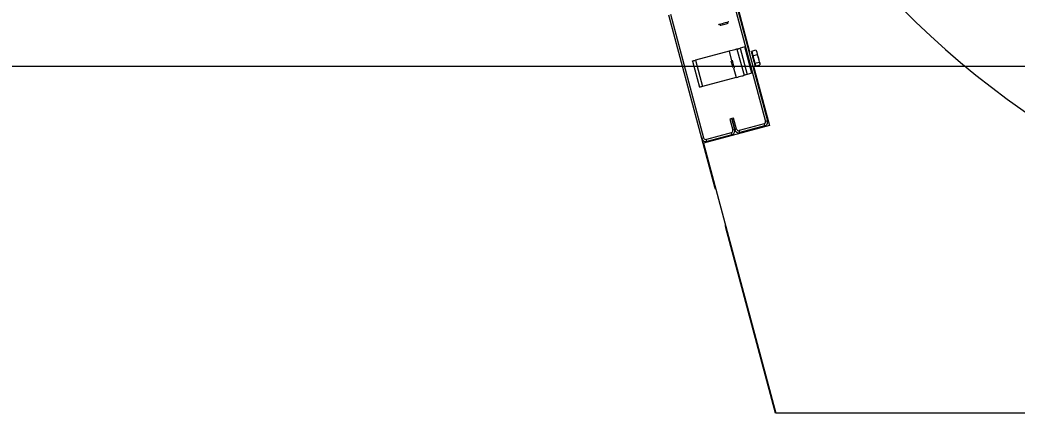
# Model space of a CAD drawing. Extents: x -264205 to -263659, y -1242401 to -1241986.
# Drawn here: x -263832.358 to -263831.661, y -1242088.199 to -1242087.925 of the extents above; entities that cross this region are included whole.
import ezdxf

# ---------------------------------------------------------------- set-up
doc = ezdxf.new("R2010")
doc.units = 0
doc.layers.add('HESCON_OSI_STAVBY_KFA', color=7, linetype='Continuous')
doc.layers.add('SITUACIA_DSP_2D', color=7, linetype='Continuous')

msp = doc.modelspace()

# ---------------------------------------------------------------- linework, layer by layer
at = {"layer": 'HESCON_OSI_STAVBY_KFA'}
msp.add_line((-263792.65279, -1242087.95724), (-263911.52279, -1242087.95724), dxfattribs=at)
at = {"layer": 'SITUACIA_DSP_2D'}
for p, q in [((-263831.96837, -1242087.49643), (-263831.84765, -1242087.94696)), ((-263831.85966, -1242087.90937), (-263831.83655, -1242087.99562)), ((-263831.85828, -1242087.909), (-263831.83517, -1242087.99525)), ((-263831.88105, -1242088.00755), (-263831.90417, -1242087.92129)), ((-263831.87968, -1242088.00718), (-263831.90279, -1242087.92092)), ((-263831.86369, -1242087.92643), (-263831.86468, -1242087.92669)), ((-263831.86289, -1242087.92621), (-263831.86369, -1242087.92643)), ((-263831.86234, -1242087.92607), (-263831.86289, -1242087.92621)), ((-263831.8621, -1242087.926), (-263831.86234, -1242087.92607)), ((-263831.86209, -1242087.926), (-263831.8621, -1242087.926)), ((-263831.86942, -1242087.92796), (-263831.86943, -1242087.92797)), ((-263831.86918, -1242087.9279), (-263831.86942, -1242087.92796)), ((-263831.86863, -1242087.92775), (-263831.86918, -1242087.9279)), ((-263831.86783, -1242087.92754), (-263831.86863, -1242087.92775)), ((-263831.86856, -1242087.92847), (-263831.86855, -1242087.92847)), ((-263831.86855, -1242087.92847), (-263831.8683, -1242087.9284)), ((-263831.8683, -1242087.9284), (-263831.86776, -1242087.92825)), ((-263831.86684, -1242087.92727), (-263831.86783, -1242087.92754)), ((-263831.86776, -1242087.92825), (-263831.86698, -1242087.92805)), ((-263831.86698, -1242087.92805), (-263831.86605, -1242087.9278)), ((-263831.86576, -1242087.92698), (-263831.86684, -1242087.92727)), ((-263831.86605, -1242087.9278), (-263831.86506, -1242087.92753)), ((-263831.86468, -1242087.92669), (-263831.86576, -1242087.92698)), ((-263831.86506, -1242087.92753), (-263831.86414, -1242087.92729)), ((-263831.86414, -1242087.92729), (-263831.86337, -1242087.92708)), ((-263831.86337, -1242087.92708), (-263831.86284, -1242087.92694)), ((-263831.86284, -1242087.92694), (-263831.8626, -1242087.92687)), ((-263831.8626, -1242087.92687), (-263831.86259, -1242087.92687)), ((-263831.86201, -1242087.94649), (-263831.8855, -1242087.95278)), ((-263831.86093, -1242087.9462), (-263831.86201, -1242087.94649)), ((-263831.86201, -1242087.94649), (-263831.86023, -1242087.95312)), ((-263831.8599, -1242087.94592), (-263831.86093, -1242087.9462)), ((-263831.85895, -1242087.94567), (-263831.8599, -1242087.94592)), ((-263831.85812, -1242087.94544), (-263831.85895, -1242087.94567)), ((-263831.85743, -1242087.94526), (-263831.85812, -1242087.94544)), ((-263831.85692, -1242087.94512), (-263831.85743, -1242087.94526)), ((-263831.85661, -1242087.94504), (-263831.85692, -1242087.94512)), ((-263831.8565, -1242087.94501), (-263831.85661, -1242087.94504)), ((-263831.8565, -1242087.94501), (-263831.85646, -1242087.945)), ((-263831.8565, -1242087.94501), (-263831.85159, -1242087.96336)), ((-263831.85646, -1242087.945), (-263831.85634, -1242087.94497)), ((-263831.85634, -1242087.94497), (-263831.85613, -1242087.94491)), ((-263831.85613, -1242087.94491), (-263831.85586, -1242087.94484)), ((-263831.85586, -1242087.94484), (-263831.85552, -1242087.94475)), ((-263831.85552, -1242087.94475), (-263831.85514, -1242087.94465)), ((-263831.85514, -1242087.94465), (-263831.85473, -1242087.94454)), ((-263831.85473, -1242087.94454), (-263831.8543, -1242087.94442)), ((-263831.851, -1242087.94354), (-263831.8543, -1242087.94442)), ((-263831.8543, -1242087.94442), (-263831.84938, -1242087.96277)), ((-263831.84608, -1242087.96189), (-263831.851, -1242087.94354)), ((-263831.84661, -1242087.94669), (-263831.84657, -1242087.94686)), ((-263831.84657, -1242087.94686), (-263831.84643, -1242087.94736)), ((-263831.84643, -1242087.94736), (-263831.84622, -1242087.94816)), ((-263831.84621, -1242087.94637), (-263831.84326, -1242087.94558)), ((-263831.84621, -1242087.94637), (-263831.84532, -1242087.94966)), ((-263831.84326, -1242087.94558), (-263831.84259, -1242087.94714)), ((-263831.84277, -1242087.94633), (-263831.84279, -1242087.94627)), ((-263831.84268, -1242087.9467), (-263831.84277, -1242087.94633)), ((-263831.8425, -1242087.94736), (-263831.84268, -1242087.9467)), ((-263831.84259, -1242087.94714), (-263831.84238, -1242087.94887)), ((-263831.84225, -1242087.94828), (-263831.8425, -1242087.94736)), ((-263831.8877, -1242087.95337), (-263831.88766, -1242087.95336)), ((-263831.8877, -1242087.95337), (-263831.88278, -1242087.97172)), ((-263831.88766, -1242087.95336), (-263831.88753, -1242087.95333)), ((-263831.88753, -1242087.95333), (-263831.88733, -1242087.95327)), ((-263831.88733, -1242087.95327), (-263831.88706, -1242087.9532)), ((-263831.88706, -1242087.9532), (-263831.88672, -1242087.95311)), ((-263831.88672, -1242087.95311), (-263831.88634, -1242087.95301)), ((-263831.88634, -1242087.95301), (-263831.88593, -1242087.9529)), ((-263831.88593, -1242087.9529), (-263831.8855, -1242087.95278)), ((-263831.8855, -1242087.95278), (-263831.88058, -1242087.97113)), ((-263831.86052, -1242087.9535), (-263831.86055, -1242087.95341)), ((-263831.8605, -1242087.9536), (-263831.86052, -1242087.9535)), ((-263831.86036, -1242087.9541), (-263831.8605, -1242087.9536)), ((-263831.86016, -1242087.95484), (-263831.86036, -1242087.9541)), ((-263831.85969, -1242087.9528), (-263831.85972, -1242087.95266)), ((-263831.85956, -1242087.95325), (-263831.85969, -1242087.9528)), ((-263831.85937, -1242087.95397), (-263831.85956, -1242087.95325)), ((-263831.85914, -1242087.95486), (-263831.85937, -1242087.95397)), ((-263831.84622, -1242087.94816), (-263831.84594, -1242087.94921)), ((-263831.84594, -1242087.94921), (-263831.84561, -1242087.95043)), ((-263831.84561, -1242087.95043), (-263831.84526, -1242087.95173)), ((-263831.84532, -1242087.94966), (-263831.84238, -1242087.94887)), ((-263831.84532, -1242087.94966), (-263831.84392, -1242087.9549)), ((-263831.84526, -1242087.95173), (-263831.84491, -1242087.95304)), ((-263831.84491, -1242087.95304), (-263831.84458, -1242087.95426)), ((-263831.84458, -1242087.95426), (-263831.8443, -1242087.9553)), ((-263831.84392, -1242087.9549), (-263831.84097, -1242087.95411)), ((-263831.84238, -1242087.94887), (-263831.84145, -1242087.95139)), ((-263831.84195, -1242087.94939), (-263831.84225, -1242087.94828)), ((-263831.84163, -1242087.95059), (-263831.84195, -1242087.94939)), ((-263831.84131, -1242087.9518), (-263831.84163, -1242087.95059)), ((-263831.84145, -1242087.95139), (-263831.84097, -1242087.95411)), ((-263831.841, -1242087.95294), (-263831.84131, -1242087.9518)), ((-263831.84074, -1242087.95391), (-263831.841, -1242087.95294)), ((-263831.84097, -1242087.95411), (-263831.84052, -1242087.95489)), ((-263831.84054, -1242087.95465), (-263831.84074, -1242087.95391)), ((-263831.85993, -1242087.9557), (-263831.86016, -1242087.95484)), ((-263831.8597, -1242087.95656), (-263831.85993, -1242087.9557)), ((-263831.85951, -1242087.95729), (-263831.8597, -1242087.95656)), ((-263831.85938, -1242087.95776), (-263831.85951, -1242087.95729)), ((-263831.85934, -1242087.95792), (-263831.85938, -1242087.95776)), ((-263831.85888, -1242087.95581), (-263831.85914, -1242087.95486)), ((-263831.85892, -1242087.95802), (-263831.85709, -1242087.96484)), ((-263831.85864, -1242087.95672), (-263831.85888, -1242087.95581)), ((-263831.85844, -1242087.95747), (-263831.85864, -1242087.95672)), ((-263831.8583, -1242087.95797), (-263831.85844, -1242087.95747)), ((-263831.85825, -1242087.95816), (-263831.8583, -1242087.95797)), ((-263831.85825, -1242087.95816), (-263831.85825, -1242087.95816)), ((-263831.84494, -1242087.95706), (-263831.83386, -1242087.99842)), ((-263831.8443, -1242087.9553), (-263831.84409, -1242087.9561)), ((-263831.84409, -1242087.9561), (-263831.84395, -1242087.95661)), ((-263831.84395, -1242087.95661), (-263831.84391, -1242087.95678)), ((-263831.84392, -1242087.9549), (-263831.8434, -1242087.95685)), ((-263831.8434, -1242087.95685), (-263831.84045, -1242087.95606)), ((-263831.84042, -1242087.9551), (-263831.84054, -1242087.95465)), ((-263831.84052, -1242087.95489), (-263831.84042, -1242087.95579)), ((-263831.84042, -1242087.95579), (-263831.84045, -1242087.95606)), ((-263831.84039, -1242087.95523), (-263831.84042, -1242087.9551)), ((-263831.85709, -1242087.96484), (-263831.88058, -1242087.97113)), ((-263831.85709, -1242087.96484), (-263831.85602, -1242087.96455)), ((-263831.85602, -1242087.96455), (-263831.85498, -1242087.96427)), ((-263831.85498, -1242087.96427), (-263831.85403, -1242087.96402)), ((-263831.85403, -1242087.96402), (-263831.8532, -1242087.9638)), ((-263831.8532, -1242087.9638), (-263831.85251, -1242087.96361)), ((-263831.85251, -1242087.96361), (-263831.852, -1242087.96348)), ((-263831.852, -1242087.96348), (-263831.85169, -1242087.96339)), ((-263831.85169, -1242087.96339), (-263831.85159, -1242087.96336)), ((-263831.85154, -1242087.96335), (-263831.85159, -1242087.96336)), ((-263831.85142, -1242087.96332), (-263831.85154, -1242087.96335)), ((-263831.85121, -1242087.96326), (-263831.85142, -1242087.96332)), ((-263831.85094, -1242087.96319), (-263831.85121, -1242087.96326)), ((-263831.85061, -1242087.9631), (-263831.85094, -1242087.96319)), ((-263831.85023, -1242087.963), (-263831.85061, -1242087.9631)), ((-263831.84981, -1242087.96289), (-263831.85023, -1242087.963)), ((-263831.84938, -1242087.96277), (-263831.84981, -1242087.96289)), ((-263831.84608, -1242087.96189), (-263831.84938, -1242087.96277)), ((-263831.88274, -1242087.97171), (-263831.88278, -1242087.97172)), ((-263831.88262, -1242087.97168), (-263831.88274, -1242087.97171)), ((-263831.88241, -1242087.97162), (-263831.88262, -1242087.97168)), ((-263831.88214, -1242087.97155), (-263831.88241, -1242087.97162)), ((-263831.88181, -1242087.97146), (-263831.88214, -1242087.97155)), ((-263831.88143, -1242087.97136), (-263831.88181, -1242087.97146)), ((-263831.88101, -1242087.97125), (-263831.88143, -1242087.97136)), ((-263831.88058, -1242087.97113), (-263831.88101, -1242087.97125)), ((-263831.8602, -1242087.9936), (-263831.86158, -1242087.99397)), ((-263831.86158, -1242087.99397), (-263831.85949, -1242088.00177)), ((-263831.85883, -1242087.99323), (-263831.8602, -1242087.9936)), ((-263831.85811, -1242088.0014), (-263831.8602, -1242087.9936)), ((-263831.8602, -1242087.9936), (-263831.85811, -1242088.0014)), ((-263831.85674, -1242088.00103), (-263831.85883, -1242087.99323)), ((-263831.83517, -1242087.99525), (-263831.83655, -1242087.99562)), ((-263831.83386, -1242087.99842), (-263831.87992, -1242088.01076)), ((-263831.85811, -1242088.0014), (-263831.85949, -1242088.00177)), ((-263831.85674, -1242088.00103), (-263831.85811, -1242088.0014)), ((-263831.83756, -1242087.99737), (-263831.85499, -1242088.00204)), ((-263831.85462, -1242088.00342), (-263831.85499, -1242088.00204)), ((-263831.83719, -1242087.99874), (-263831.85462, -1242088.00342)), ((-263831.83756, -1242087.99737), (-263831.83719, -1242087.99874)), ((-263831.87968, -1242088.00718), (-263831.88105, -1242088.00755)), ((-263831.87193, -1242088.04159), (-263831.88105, -1242088.00755)), ((-263831.8605, -1242088.00352), (-263831.87793, -1242088.00819)), ((-263831.87756, -1242088.00956), (-263831.87793, -1242088.00819)), ((-263831.86013, -1242088.00489), (-263831.87756, -1242088.00956)), ((-263831.8605, -1242088.00352), (-263831.86013, -1242088.00489)), ((-263831.87992, -1242088.01076), (-263831.82937, -1242088.19943)), ((-263831.87142, -1242088.04295), (-263831.87193, -1242088.04159)), ((-263831.87118, -1242088.0434), (-263831.87142, -1242088.04295)), ((-263831.86454, -1242088.06862), (-263831.86456, -1242088.0681)), ((-263831.86431, -1242088.07004), (-263831.86454, -1242088.06862)), ((-263831.82964, -1242088.19943), (-263831.86431, -1242088.07004)), ((-263831.82937, -1242088.19943), (-263831.82964, -1242088.19943)), ((-263831.31521, -1242088.19943), (-263831.82937, -1242088.19943))]:
    msp.add_line(p, q, dxfattribs=at)
for centre, radius, start, end in [((-263831.31474, -1242087.49643), 0.5985, 54.56502, 305.43498), ((-263831.84577, -1242087.94799), 0.000475, 105, 195.00001), ((-263831.84383, -1242087.95523), 0.000475, 195.00001, 285), ((-263831.83793, -1242087.99599), 0.00143, 285, 15.00001), ((-263831.83793, -1242087.99599), 0.00285, 285, 15.00001), ((-263831.86087, -1242088.00214), 0.00143, 285, 15.00001), ((-263831.86087, -1242088.00214), 0.00285, 285, 15.00001), ((-263831.85536, -1242088.00066), 0.00285, 195.00001, 285), ((-263831.85536, -1242088.00066), 0.00143, 195.00001, 285), ((-263831.8783, -1242088.00681), 0.00285, 195.00001, 285), ((-263831.8783, -1242088.00681), 0.00143, 195.00001, 285)]:
    msp.add_arc(centre, radius, start, end, dxfattribs=at)

doc.saveas('drawing.dxf')
